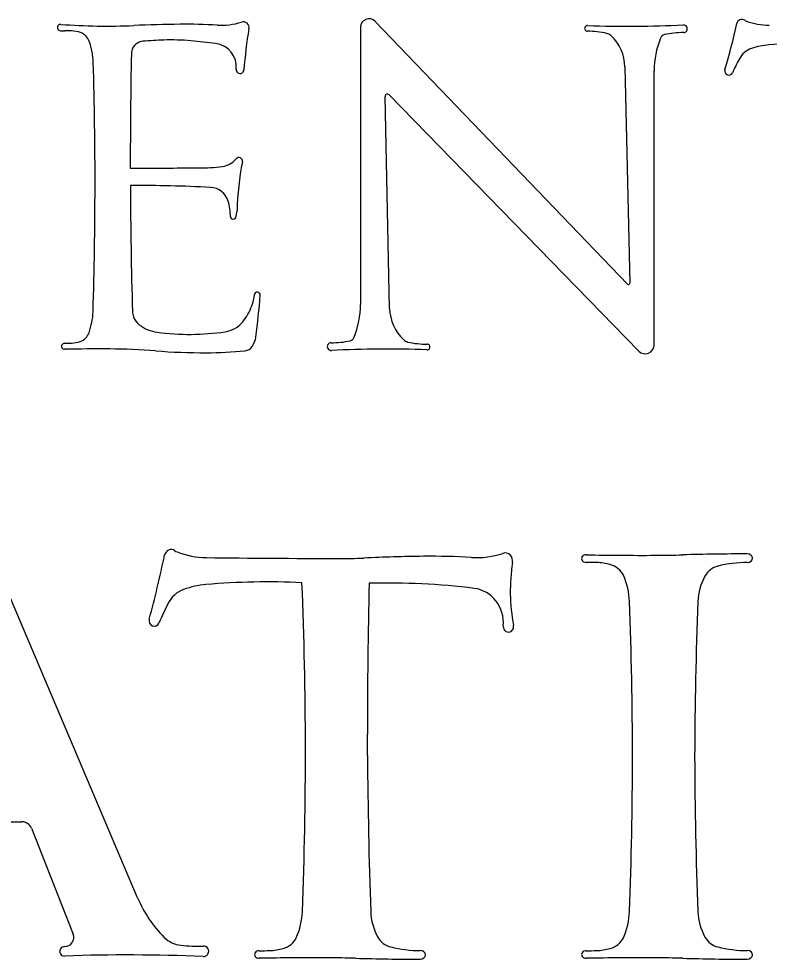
# Model space of a CAD drawing. Extents: x 0 to 34, y 0 to 22.
# Drawn here: x 28.637 to 29.074, y 2.999 to 3.546 of the extents above; entities that cross this region are included whole.
import ezdxf

# ---------------------------------------------------------------- set-up
doc = ezdxf.new("R2010")
doc.units = 0
doc.layers.add('SH_Text', color=7, linetype='Continuous')

msp = doc.modelspace()

# ---------------------------------------------------------------- linework, layer by layer
at = {"layer": 'SH_Text'}
for p, q in [((28.83612358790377, 3.5409821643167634), (28.83612358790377, 3.37965048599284)), ((28.99160261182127, 3.391502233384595), (28.844581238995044, 3.544388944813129)), ((28.99009170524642, 3.5179169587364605), (28.99282241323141, 3.392009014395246)), ((29.0070512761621, 3.356139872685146), (29.0070512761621, 3.5156258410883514)), ((28.852783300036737, 3.501674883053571), (28.998172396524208, 3.3525282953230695)), ((28.85308315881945, 3.3773593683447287), (28.850408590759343, 3.500678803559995)), ((28.70632364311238, 3.034448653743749), (28.620069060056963, 3.2375301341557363)), ((28.84020139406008, 3.117217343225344), (28.84015153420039, 3.1297697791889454)), ((28.56758365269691, 3.07870256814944), (28.639012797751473, 3.07870256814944)), ((28.6445164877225, 3.07495931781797), (28.668857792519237, 3.0133484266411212)), ((28.706323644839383, 3.0344486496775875), (28.70632364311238, 3.034448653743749))]:
    msp.add_line(p, q, dxfattribs=at)
for centre, radius, start, end in [((28.841038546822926, 3.5409821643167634), 0.004914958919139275, 43.87960235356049, 180), ((29.05819192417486, 3.5424419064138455), 0.003073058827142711, 57.056531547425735, 167.2977366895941), ((28.661567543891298, 3.540816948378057), 0.001861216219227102, 85.64293973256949, 267.9859525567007), ((28.68873499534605, 3.897382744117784), 0.35573805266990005, 265.64293973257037, 272.4818089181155), ((28.740406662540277, 2.7052214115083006), 0.8375425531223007, 90.6414859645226, 92.48180891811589), ((28.73461730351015, 3.2222895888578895), 0.3204419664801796, 86.75960556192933, 90.64148596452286), ((28.75496738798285, 3.5817305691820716), 0.03957462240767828, 266.759605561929, 287.4190310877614), ((28.767835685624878, 3.540715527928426), 0.0034117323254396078, 350.19323876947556, 107.41903108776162), ((29.014101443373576, 3.498148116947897), 0.24650586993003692, 170.19323876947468, 175.8068612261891), ((28.968285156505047, 3.5402981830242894), 0.001667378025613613, 88.01437191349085, 271.2215567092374), ((28.99182535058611, 4.2192842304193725), 0.6777266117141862, 268.01437191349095, 272.7234899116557), ((29.024134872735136, 3.540080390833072), 0.0022452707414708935, 269.1135530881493, 92.72348991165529), ((28.589323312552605, 3.6481254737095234), 0.47755859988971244, 343.95432461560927, 347.297736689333), ((29.062497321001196, 3.5490859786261), 0.004844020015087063, 237.05653154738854, 249.78866639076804), ((29.07442442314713, 3.5814831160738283), 0.03936691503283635, 249.78866639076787, 269.45891524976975), ((28.66456059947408, 3.6259285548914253), 0.08702543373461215, 267.9859525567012, 269.6055783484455), ((28.663056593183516, 3.4074520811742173), 0.13145621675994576, 87.85848699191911, 89.60557834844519), ((28.667306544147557, 3.5211057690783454), 0.01772309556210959, 70.76043690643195, 87.85848699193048), ((28.670409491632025, 3.5299964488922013), 0.008306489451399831, 19.76227290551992, 70.7604369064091), ((28.969246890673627, 3.495195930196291), 0.04344512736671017, 76.38400922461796, 91.22155670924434), ((28.978189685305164, 3.5321159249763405), 0.00545750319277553, 47.23310750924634, 76.38400922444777), ((28.964544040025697, 3.517362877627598), 0.025553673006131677, 1.2424435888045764, 47.233107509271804), ((29.057539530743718, 3.5156258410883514), 0.05048825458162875, 157.84190469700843, 180), ((29.013901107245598, 3.5333971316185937), 0.003369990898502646, 102.91088817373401, 157.8419046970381), ((29.023390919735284, 3.491998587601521), 0.045842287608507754, 89.11355308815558, 102.91088817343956), ((28.640522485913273, 3.51925868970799), 0.04006389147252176, 1.7776433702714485, 19.76227290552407), ((28.710067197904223, 3.525545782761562), 0.007342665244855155, 94.32898674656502, 166.79916429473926), ((28.731239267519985, 3.2458588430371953), 0.28782981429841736, 91.9186326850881, 94.32898674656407), ((28.725931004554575, 3.40431928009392), 0.12928049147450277, 84.89737265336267, 91.91863268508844), ((28.701530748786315, 3.1310612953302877), 0.40362570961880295, 82.84956837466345, 84.89737265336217), ((28.75005380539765, 3.5178516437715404), 0.013803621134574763, 354.46759073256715, 82.8495683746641), ((29.0773639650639, 3.488040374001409), 0.042849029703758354, 94.67699610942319, 108.5195108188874), ((29.102072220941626, 3.186023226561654), 0.3458751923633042, 86.84190825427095, 94.676996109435), ((31.806922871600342, 3.4640299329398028), 3.1048092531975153, 178.862027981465, 180.09200466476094), ((28.710067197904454, 3.5255457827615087), 0.0073426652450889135, 166.79916429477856, 178.86202798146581), ((29.067709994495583, 3.516860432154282), 0.012455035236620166, 108.51951081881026, 152.48300078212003), ((26.270437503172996, 3.4503243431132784), 2.411151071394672, 358.22235662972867, 1.667843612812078), ((29.296197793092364, 3.3978310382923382), 0.2700878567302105, 152.48300078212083, 154.41158858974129), ((28.76602091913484, 3.5163050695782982), 0.0022382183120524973, 174.46759073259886, 355.8139997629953), ((29.050507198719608, 3.5154851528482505), 0.002320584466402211, 163.95432461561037, 334.4115885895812), ((28.851792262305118, 3.5007088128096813), 0.0013839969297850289, 44.269098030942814, 181.24244358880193), ((28.754236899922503, 3.4720642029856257), 0.012178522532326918, 276.9085335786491, 321.2725220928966), ((28.765329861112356, 3.463168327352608), 0.002040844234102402, 349.43086254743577, 141.2725220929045), ((28.619561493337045, 54.87071622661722), 51.41173822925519, 270.09200466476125, 270.1363218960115), ((28.741604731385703, 3.5763206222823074), 0.11719743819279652, 270.1363218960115, 276.908544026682), ((28.952104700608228, 3.4283184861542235), 0.1879574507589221, 169.43086254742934, 178.1881877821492), ((28.70586835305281, 2.5871635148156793), 0.8617437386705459, 87.14521763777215, 90.24771690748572), ((31.806922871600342, 3.4640299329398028), 3.1048092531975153, 180.27922123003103, 181.63340583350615), ((28.748219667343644, 3.436455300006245), 0.011396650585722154, 16.861415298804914, 87.14521763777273), ((28.730896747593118, 3.4312049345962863), 0.029497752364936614, 359.2548712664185, 16.861415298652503), ((28.761988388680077, 3.430800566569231), 0.0015965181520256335, 179.25487126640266, 340.6105589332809), ((28.750962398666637, 3.434681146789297), 0.013285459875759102, 340.6105589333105, 358.18818778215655), ((28.776088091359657, 3.3852263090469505), 0.0017070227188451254, 355.12864986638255, 172.75357097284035), ((28.992113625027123, 3.391993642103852), 0.0007089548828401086, 223.87960235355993, 1.2424435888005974), ((28.743957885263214, 3.3893117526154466), 0.030681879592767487, 340.2689695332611, 352.75357097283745), ((28.224416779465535, 3.432243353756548), 0.5553782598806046, 352.6026193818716, 355.12864986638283), ((28.74291227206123, 3.3896867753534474), 0.031792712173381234, 320.84065455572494, 340.26896953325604), ((28.78563533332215, 3.37965048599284), 0.05048825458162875, 337.84190469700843, 0), ((28.878630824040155, 3.377913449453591), 0.025553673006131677, 181.24244358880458, 227.23310750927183), ((28.640383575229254, 3.3767714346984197), 0.04006389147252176, 340.2377270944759, 358.2223566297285), ((28.71338436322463, 3.375814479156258), 0.010013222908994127, 181.6334058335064, 198.75733680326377), ((28.713384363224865, 3.375814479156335), 0.010013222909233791, 198.75733680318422, 233.08247101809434), ((28.720700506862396, 3.3855524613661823), 0.0221932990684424, 233.08247101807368, 262.3896084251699), ((28.755006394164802, 3.37983733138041), 0.016195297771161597, 278.3613850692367, 320.84065455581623), ((28.670270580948, 3.366033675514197), 0.008306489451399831, 289.2395630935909, 340.2377270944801), ((28.73663640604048, 3.5048214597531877), 0.1425222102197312, 262.389608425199, 278.3613850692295), ((28.762538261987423, 3.3623785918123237), 0.01274042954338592, 326.44358986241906, 352.6026193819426), ((28.82927375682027, 3.3618791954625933), 0.003369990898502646, 282.910888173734, 337.8419046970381), ((28.663834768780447, 3.3553593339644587), 0.0017656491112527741, 90.39442165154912, 271.2942720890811), ((28.662917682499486, 3.488578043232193), 0.13145621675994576, 270.3944216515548, 272.1415130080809), ((28.66716763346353, 3.374924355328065), 0.01772309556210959, 272.1415130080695, 289.23956309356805), ((28.768350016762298, 3.358523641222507), 0.005766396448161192, 275.80961383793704, 326.44358986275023), ((28.819039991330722, 3.3551959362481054), 0.0022452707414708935, 89.11355308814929, 272.72348991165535), ((28.819783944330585, 3.4032777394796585), 0.045842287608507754, 269.1135530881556, 282.91088817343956), ((28.864985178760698, 3.3631604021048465), 0.00545750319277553, 227.23310750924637, 256.38400922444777), ((28.873927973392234, 3.4000803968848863), 0.04344512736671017, 256.38400922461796, 271.22155670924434), ((28.874889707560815, 3.3549781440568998), 0.001667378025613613, 268.01437191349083, 91.22155670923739), ((29.001877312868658, 3.356139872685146), 0.005173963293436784, 224.26909803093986, 0), ((28.684707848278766, 2.4311493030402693), 0.9226800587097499, 89.66097766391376, 91.2937925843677), ((28.68794241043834, 2.977793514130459), 0.37602627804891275, 85.6039788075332, 89.66097766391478), ((28.74544511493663, 3.725786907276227), 0.37417414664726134, 265.6039788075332, 270.141047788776), ((28.745803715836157, 3.580118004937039), 0.22850480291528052, 270.1410477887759, 275.8096138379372), ((28.85134951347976, 2.675992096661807), 0.6777266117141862, 88.01437191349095, 92.72348991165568), ((29.061815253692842, 3.1556269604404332), 0.07394795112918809, 90.39160584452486, 103.80022442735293), ((29.04699803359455, 3.2159508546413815), 0.01183094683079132, 103.80022442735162, 151.11007776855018), ((28.639012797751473, 3.0727849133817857), 0.005917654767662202, 21.558044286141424, 90.00000000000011), ((28.77289837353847, 3.062724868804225), 0.07233076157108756, 203.01233994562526, 225.1414101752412), ((28.663949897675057, 3.011409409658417), 0.005277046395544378, 269.2062719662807, 21.558044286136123), ((28.733215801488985, 3.022845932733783), 0.01607210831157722, 225.14141017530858, 263.7877306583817), ((28.856580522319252, 3.0173669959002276), 0.01183094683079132, 208.8899222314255, 256.19977557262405), ((29.046998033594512, 3.0173669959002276), 0.01183094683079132, 208.8899222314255, 256.19977557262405), ((28.66383843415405, 3.003363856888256), 0.002769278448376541, 89.20627196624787, 271.98670406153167), ((28.740871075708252, 3.0931736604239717), 0.08681525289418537, 263.7877306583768, 272.4171900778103), ((28.744662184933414, 3.003364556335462), 0.0030738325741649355, 267.58280992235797, 92.417190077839), ((28.871397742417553, 3.0776908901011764), 0.07394795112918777, 256.1997755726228, 269.60839415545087), ((29.061815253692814, 3.0776908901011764), 0.07394795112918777, 256.19977557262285, 269.6083941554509), ((28.700296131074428, 1.9523593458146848), 1.0488673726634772, 87.58280992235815, 91.98670406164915)]:
    msp.add_arc(centre, radius, start, end, dxfattribs=at)
for centre, major_axis, ratio, start_param, end_param in [((28.12043390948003, 3.3789250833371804), (-0.004112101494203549, 0.6588556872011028), 0.9359249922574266, 4.426097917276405, 4.484451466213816), ((28.725924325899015, 3.2328593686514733), (-2.646110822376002e-05, 0.004239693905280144), 0.9359249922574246, 5.701972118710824, 7.626044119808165), ((28.731480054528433, 3.242023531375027), (-4.171027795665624e-05, 0.006682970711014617), 0.9359249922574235, 2.560379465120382, 2.782597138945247), ((28.746863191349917, 3.2867138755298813), (-0.0003389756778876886, 0.05431190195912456), 0.9359249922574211, 2.7825971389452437, 3.1259077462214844), ((28.903678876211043, 3.2869882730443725), (-0.0003407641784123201, 0.05459846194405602), 0.9359249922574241, 3.078795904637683, 3.4393709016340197), ((28.92031784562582, 3.2303945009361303), (2.9377315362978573e-05, -0.0047069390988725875), 0.935924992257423, 1.3933948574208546, 3.4393709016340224), ((28.967540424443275, 3.2318371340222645), (0.0026786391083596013, -1.1354912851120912e-15), 0.8155753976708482, 1.5482070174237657, 4.705505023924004), ((28.999206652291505, 4.3753593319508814), (1.3997837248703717, -5.933767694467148e-13), 0.8155753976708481, 4.689808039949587, 4.718306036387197), ((29.004113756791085, 3.698998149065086), (0.5704636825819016, -2.4182299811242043e-13), 0.8155753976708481, 4.71830603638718, 4.74670821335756), ((29.06231001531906, 2.3165429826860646), (1.1256023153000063, -4.771496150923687e-13), 0.8155753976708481, 1.571710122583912, 1.605115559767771), ((29.061284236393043, 3.232064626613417), (0.003054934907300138, -1.2950053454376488e-15), 0.815575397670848, 4.7207692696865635, 7.854895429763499), ((28.85705688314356, 16.34430900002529), (-0.08183761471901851, 13.112316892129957), 0.9359249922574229, 3.125907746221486, 3.1321426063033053), ((28.823826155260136, 3.5798390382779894), (-0.0021718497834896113, 0.34798158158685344), 0.9359249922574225, 3.132142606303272, 3.1786671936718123), ((28.88536075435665, 2.0777146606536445), (-0.007211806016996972, 1.1555014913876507), 0.9359249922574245, 0.004954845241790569, 0.03707454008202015), ((28.87759990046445, 2.791094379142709), (-0.002759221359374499, 0.4420923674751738), 0.9359249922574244, 6.220388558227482, 6.2881401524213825), ((29.01527548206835, 3.2128180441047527), (-0.0006131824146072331, 0.098246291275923), 0.9359249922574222, 1.3933948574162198, 1.7685820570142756), ((28.966149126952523, 3.067006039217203), (-0.19943020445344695, 8.45152441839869e-14), 0.8155753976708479, 4.6750125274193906, 4.705505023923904), ((28.972596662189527, 3.2076293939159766), (0.026887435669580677, -1.1396959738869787e-14), 0.8155753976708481, 1.2350026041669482, 1.5334198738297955), ((28.977304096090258, 3.2186298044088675), (0.0126016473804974, -5.3419143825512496e-15), 0.8155753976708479, 0.344916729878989, 1.2350026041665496), ((28.782781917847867, 2.741099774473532), (-0.002978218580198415, 0.47718088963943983), 0.9359249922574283, 6.233364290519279, 6.358573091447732), ((25.14613673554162, 3.1189806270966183), (3.6579202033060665, 0), 0.8155753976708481, 6.252159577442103, 6.316324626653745), ((33.55040382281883, 3.1359385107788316), (4.710258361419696, 0), 0.8155753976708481, 3.120358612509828, 3.143198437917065), ((28.85138137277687, 2.7292775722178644), (-0.003047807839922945, 0.48833073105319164), 0.9359249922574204, 6.164730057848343, 6.298778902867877), ((28.931962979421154, 3.2053440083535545), (0.06078031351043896, -2.576514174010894e-14), 0.8155753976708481, 0.031025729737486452, 0.344916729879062), ((29.079929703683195, 3.205777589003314), (-0.04747208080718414, 2.011788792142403e-14), 0.8155753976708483, 5.860302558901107, 6.254676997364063), ((28.73822875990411, 3.197560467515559), (-0.00010724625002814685, 0.017183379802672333), 0.9359249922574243, 0.31698524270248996, 1.0842928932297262), ((28.750710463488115, 3.157793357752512), (-0.0003689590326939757, 0.05911594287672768), 0.9359249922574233, 0.07538778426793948, 0.3169852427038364), ((28.900236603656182, 3.194244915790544), (-0.0001273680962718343, 0.020407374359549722), 0.9359249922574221, 4.624066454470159, 6.164730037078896), ((25.33655424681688, 3.1143372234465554), (3.6579202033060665, -1.550614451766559e-12), 0.8155753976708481, 0.0007782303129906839, 0.03102572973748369), ((33.74082133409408, 3.0973793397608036), (4.710258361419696, -1.996706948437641e-12), 0.8155753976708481, 3.1130843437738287, 3.136573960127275), ((29.03333198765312, 3.033214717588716), (-0.0023256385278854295, 0.3726221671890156), 0.9359249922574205, 1.0842928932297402, 1.1179531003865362), ((28.716016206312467, 3.195672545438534), (-1.9981796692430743e-05, 0.003201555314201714), 0.9359249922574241, 1.284505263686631, 4.259545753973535), ((28.92228173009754, 3.1922978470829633), (-2.012946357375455e-05, 0.00322521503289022), 0.9359249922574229, 1.4824738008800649, 4.910174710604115), ((33.55040382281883, 3.1359385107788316), (4.710258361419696, 0), 0.8155753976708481, 3.146465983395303, 3.1701009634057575), ((25.33655424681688, 3.1189806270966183), (3.6579202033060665, 0), 0.8155753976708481, 6.252159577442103, 6.282407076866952), ((33.740821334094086, 3.1359385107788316), (4.710258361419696, 0), 0.8155753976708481, 3.146611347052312, 3.1701009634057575), ((28.741545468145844, 3.027973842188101), (0.06078031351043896, 0), 0.8155753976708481, 5.938268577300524, 6.2521595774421), ((28.889512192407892, 3.027540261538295), (-0.04747208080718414, 5.8136531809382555e-18), 0.8155753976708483, 0.028508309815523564, 0.4228827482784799), ((28.931962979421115, 3.027973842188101), (0.06078031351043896, 0), 0.8155753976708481, 5.9382685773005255, 6.252159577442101), ((29.079929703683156, 3.027540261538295), (-0.04747208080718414, 5.8136531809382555e-18), 0.8155753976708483, 0.028508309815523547, 0.4228827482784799), ((28.786886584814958, 3.0146880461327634), (0.0126016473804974, 2.4701351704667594e-18), 0.8155753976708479, 5.048182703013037, 5.938268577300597), ((28.97730409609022, 3.0146880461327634), (0.0126016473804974, 2.4701351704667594e-18), 0.8155753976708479, 5.048182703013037, 5.938268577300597), ((28.782179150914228, 3.025688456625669), (-0.026887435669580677, 3.292761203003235e-18), 0.8155753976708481, 1.6081727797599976, 1.906590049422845), ((28.972596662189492, 3.025688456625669), (-0.026887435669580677, 3.292761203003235e-18), 0.8155753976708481, 1.6081727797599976, 1.906590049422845), ((28.777122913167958, 3.0014807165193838), (0.0026786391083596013, 0), 0.8155753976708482, 1.5776802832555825, 4.734978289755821), ((28.77573161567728, 3.1663118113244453), (-0.19943020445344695, -2.4423156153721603e-17), 0.8155753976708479, 1.5776802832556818, 1.6081727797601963), ((28.8087891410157, 1.8579585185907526), (1.3997837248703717, 0), 0.8155753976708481, 1.5648792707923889, 1.5933772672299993), ((28.813696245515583, 2.5343197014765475), (0.5704636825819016, 0), 0.8155753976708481, 1.5364770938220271, 1.5648792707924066), ((28.871892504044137, 3.9167748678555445), (1.1256023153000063, 2.6348108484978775e-17), 0.8155753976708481, 4.678069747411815, 4.711475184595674), ((28.870866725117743, 3.00125322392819), (0.003054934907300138, 0), 0.815575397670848, 4.711475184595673, 7.845601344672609), ((28.967540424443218, 3.0014807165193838), (0.0026786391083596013, 0), 0.8155753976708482, 1.5776802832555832, 4.734978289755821), ((28.96614912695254, 3.1663118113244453), (-0.19943020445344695, 2.4423156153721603e-17), 0.8155753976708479, 1.5776802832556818, 1.6081727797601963), ((28.99920665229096, 1.8579585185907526), (1.3997837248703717, 0), 0.8155753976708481, 1.5648792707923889, 1.5933772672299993), ((29.004113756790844, 2.5343197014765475), (0.5704636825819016, 0), 0.8155753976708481, 1.5364770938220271, 1.5648792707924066), ((29.0623100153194, 3.9167748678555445), (1.1256023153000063, 2.6348108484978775e-17), 0.8155753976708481, 4.678069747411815, 4.711475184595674), ((29.061284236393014, 3.00125322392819), (0.003054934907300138, 0), 0.815575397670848, 4.711475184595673, 7.845601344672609)]:
    msp.add_ellipse(centre, major_axis=major_axis, ratio=ratio, start_param=start_param, end_param=end_param, dxfattribs=at)

doc.saveas('drawing.dxf')
